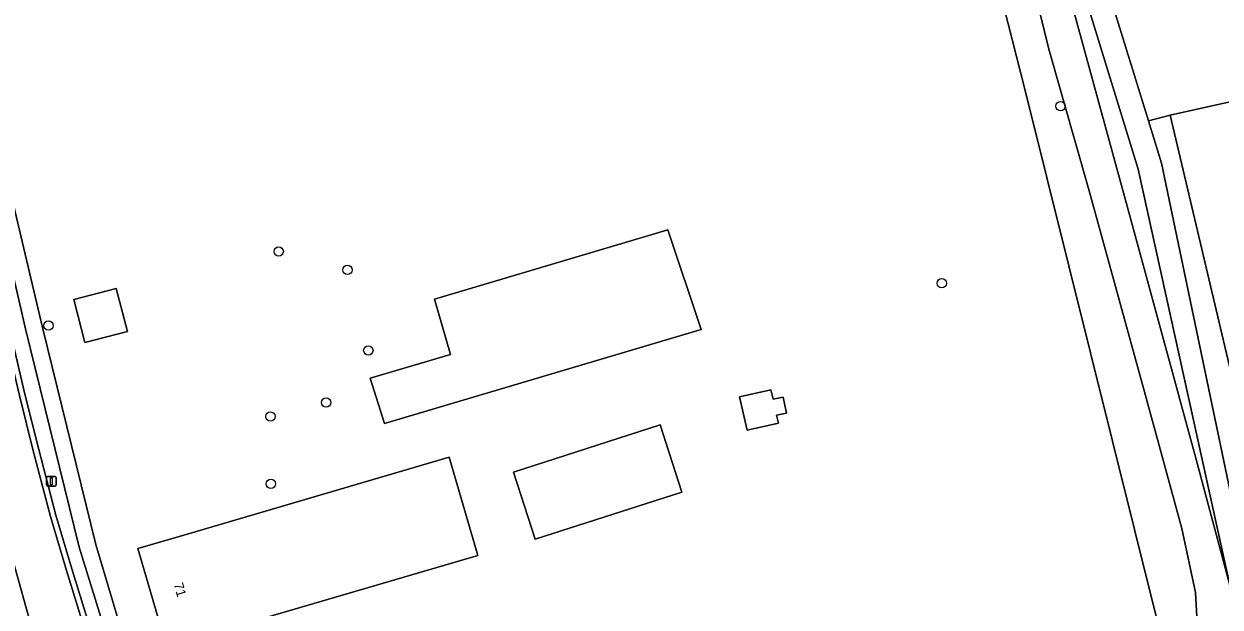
# Model space of a CAD drawing. Extents: x 164494 to 166241, y 382475 to 384495.
# Drawn here: x 164815.9 to 164941, y 383503.5 to 383564.6 of the extents above; entities that cross this region are included whole.
import ezdxf

# ---------------------------------------------------------------- set-up
doc = ezdxf.new("R2010")
doc.units = 0
for name, color, linetype in [('IMGEO_Berm_halfverhard', 7, 'Continuous'), ('IMGEO_Boom', 7, 'Continuous'), ('IMGEO_Erf', 7, 'Continuous'), ('IMGEO_Grasland_overig', 7, 'Continuous'), ('IMGEO_Groenvoorziening', 7, 'Continuous'), ('IMGEO_Hek', 7, 'Continuous'), ('IMGEO_Lichtmast', 7, 'Continuous'), ('IMGEO_Loofbos', 7, 'Continuous'), ('IMGEO_Pand', 7, 'Continuous'), ('IMGEO_Pand_nummerreeks', 7, 'Continuous'), ('IMGEO_Rijbaan_lokaal_gesloten', 7, 'Continuous'), ('IMGEO_Rijbaan_lokaal_open', 7, 'Continuous'), ('IMGEO_Waterloop', 7, 'Continuous')]:
    doc.layers.add(name, color=color, linetype=linetype)

msp = doc.modelspace()

# ---------------------------------------------------------------- linework, layer by layer
at = {"layer": 'IMGEO_Berm_halfverhard'}
msp.add_lwpolyline([(164802.87, 383578.26), (164806.99, 383561.15), (164808.92, 383553.05), (164811.46, 383542.57), (164813.64, 383533.19), (164815.41, 383525.69), (164816.85, 383519.9), (164818.65, 383513.02), (164820.33, 383507.38), (164822.21, 383501.24), (164823.6, 383496.99), (164823.73, 383497), (164824.21, 383497.04), (164822.78, 383501.42), (164820.9, 383507.55), (164819.23, 383513.17), (164817.43, 383520.04), (164815.99, 383525.83), (164814.22, 383533.33), (164812.04, 383542.71), (164809.5, 383553.19), (164807.57, 383561.29), (164803.45, 383578.4)], dxfattribs=at)
at = {"layer": 'IMGEO_Boom'}
for centre in [(164924.35, 383556), (164842.54, 383540.78), (164849.73, 383538.85), (164911.91, 383537.45), (164818.45, 383533.02), (164851.92, 383530.41), (164847.5, 383524.96), (164841.67, 383523.5), (164841.72, 383516.45)]:
    msp.add_circle(centre, 0.489, dxfattribs=at)
at = {"layer": 'IMGEO_Erf'}
msp.add_lwpolyline([(164808.73, 383571.24), (164817.84, 383532.83), (164823.42, 383510.07), (164826.42, 383500), (164826.99, 383498.07), (164827.46, 383497.28), (164829.02, 383493.89), (164829.88, 383491.71), (164830.69, 383489.82), (164842.18, 383463.06), (164852.19, 383463.71), (164863.58, 383467.09), (164868.74, 383468.63), (164874.88, 383470.85), (164878.91, 383472.47), (164896.27, 383479.45), (164922.44, 383490.76), (164883.7, 383477.06), (164883.27, 383478.53), (164932.04, 383495.77), (164933.54, 383500), (164934.39, 383502.39), (164920.62, 383557.77), (164914.46, 383581.9)], dxfattribs=at)
for points in [[(164853.62, 383522.76), (164852.11, 383527.51), (164860.53, 383529.97), (164858.83, 383535.79), (164883.27, 383543.06), (164886.75, 383532.61), (164876.53, 383529.57)], [(164826.72, 383532.41), (164822.26, 383531.25), (164821.1, 383535.75), (164825.55, 383536.91)], [(164890.77, 383525.55), (164894.04, 383526.28), (164894.26, 383525.3), (164895.31, 383525.53), (164895.68, 383523.85), (164894.64, 383523.62), (164894.83, 383522.78), (164891.55, 383522.05)], [(164882.47, 383522.61), (164884.73, 383515.57), (164869.37, 383510.64), (164867.11, 383517.68)], [(164863.39, 383508.95), (164835.63, 383500.8), (164832.94, 383500), (164830.83, 383499.38), (164830.64, 383500), (164827.8, 383509.67), (164832.6, 383511.08), (164860.38, 383519.23)]]:
    msp.add_lwpolyline(points, close=True, dxfattribs=at)
at = {"layer": 'IMGEO_Grasland_overig'}
for points in [[(164920.15, 383584.49), (164925.92, 383565.28), (164931.61, 383544.38), (164938.51, 383519.14), (164942.09, 383505.68), (164932.48, 383549.41), (164917.23, 383599.02), (164917.71, 383599.17), (164919.08, 383599.62), (164919.56, 383599.76), (164933.53, 383554.47), (164935.81, 383555.05), (164977.85, 383564.41), (164998.77, 383492.32), (164993.52, 383472.03), (164993.13, 383471.88), (164996.41, 383470.35), (164997.24, 383472.65), (164998.13, 383475.1), (165000, 383481.4), (165001.14, 383486.78)], [(164919.56, 383599.76), (164919.08, 383599.62), (164917.71, 383599.17), (164917.23, 383599.02), (164932.48, 383549.41), (164942.09, 383505.68)], [(164942.43, 383502.5), (164944.52, 383491.74), (164944.35, 383489.72), (164946.79, 383488.86), (164947, 383492.11), (164934.9, 383550.04), (164933.53, 383554.47), (164919.56, 383599.76)]]:
    msp.add_lwpolyline(points, dxfattribs=at)
at = {"layer": 'IMGEO_Groenvoorziening'}
msp.add_lwpolyline([(164803.45, 383578.4), (164807.57, 383561.29), (164809.5, 383553.19), (164812.04, 383542.71), (164814.22, 383533.33), (164815.99, 383525.83), (164817.43, 383520.04), (164819.23, 383513.17), (164820.9, 383507.55), (164822.78, 383501.42), (164824.21, 383497.04), (164827.46, 383497.28), (164826.99, 383498.07), (164825.46, 383497.55), (164824.71, 383500), (164821.68, 383509.81), (164816.04, 383532.67), (164810.51, 383556.66), (164807.22, 383570.21)], dxfattribs=at)
for points in [[(164998.77, 383492.32), (164977.85, 383564.41), (164935.81, 383555.05), (164951.18, 383489.92), (164993.52, 383472.03)], [(164935.81, 383555.05), (164933.53, 383554.47), (164934.9, 383550.04), (164947, 383492.11), (164951.18, 383489.92)]]:
    msp.add_lwpolyline(points, close=True, dxfattribs=at)
at = {"layer": 'IMGEO_Hek'}
msp.add_lwpolyline([(164993.52, 383472.03), (164951.18, 383489.92), (164935.81, 383555.05), (164977.85, 383564.41), (164998.77, 383492.32), (164993.52, 383472.03)], dxfattribs=at)
at = {"layer": 'IMGEO_Lichtmast'}
for p, q in [((164818.26, 383516.31), (164818.26, 383517.1)), ((164818.26, 383517.1), (164818.26, 383516.31)), ((164818.36, 383517.2), (164819.15, 383517.2)), ((164819.15, 383517.2), (164818.36, 383517.2)), ((164819.15, 383516.21), (164818.36, 383516.21)), ((164818.36, 383516.21), (164819.15, 383516.21)), ((164819.25, 383517.1), (164819.25, 383516.31)), ((164819.25, 383516.31), (164819.25, 383517.1))]:
    msp.add_line(p, q, dxfattribs=at)
msp.add_lwpolyline([(164818.68, 383517.08), (164818.83, 383517.08), (164818.83, 383516.33), (164818.68, 383516.33), (164818.68, 383517.08)], dxfattribs=at)
for centre, start, end in [((164818.36, 383517.1), 90, 180), ((164818.36, 383517.1), 90, 180), ((164818.36, 383516.31), 180, 270), ((164818.36, 383516.31), 180, 270), ((164819.15, 383517.1), 0, 90), ((164819.15, 383517.1), 360, 90), ((164819.15, 383516.31), 270, 0), ((164819.15, 383516.31), 270, 0)]:
    msp.add_arc(centre, 0.1, start, end, dxfattribs=at)
at = {"layer": 'IMGEO_Loofbos'}
msp.add_lwpolyline([(164914.46, 383581.9), (164920.62, 383557.77), (164934.39, 383502.39), (164933.54, 383500), (164932.04, 383495.77), (164883.27, 383478.53), (164883.7, 383477.06), (164922.44, 383490.76), (164930.65, 383492.56), (164932.82, 383493.02), (164936.39, 383494.23), (164937, 383495.08), (164937.52, 383497.09), (164938.35, 383499.27), (164938.66, 383501.26), (164938.47, 383505.07), (164937.04, 383511.77), (164933.13, 383526.07), (164927.33, 383547.13), (164923.11, 383561.98), (164919.18, 383578.11)], dxfattribs=at)
at = {"layer": 'IMGEO_Pand'}
for points in [[(164860.53, 383529.97), (164852.11, 383527.51), (164853.62, 383522.76), (164876.53, 383529.57), (164886.75, 383532.61), (164883.27, 383543.06), (164858.83, 383535.79)], [(164826.72, 383532.41), (164825.55, 383536.91), (164821.1, 383535.75), (164822.26, 383531.25)], [(164891.55, 383522.05), (164894.83, 383522.78), (164894.64, 383523.62), (164895.68, 383523.85), (164895.31, 383525.53), (164894.26, 383525.3), (164894.04, 383526.28), (164890.77, 383525.55)], [(164869.37, 383510.64), (164884.73, 383515.57), (164882.47, 383522.61), (164867.11, 383517.68)], [(164835.63, 383500.8), (164863.39, 383508.95), (164860.38, 383519.23), (164832.6, 383511.08), (164827.8, 383509.67), (164830.64, 383500), (164830.83, 383499.38), (164832.94, 383500)]]:
    msp.add_lwpolyline(points, close=True, dxfattribs=at)
at = {"layer": 'IMGEO_Rijbaan_lokaal_gesloten'}
for points in [[(164795.71, 383585.96), (164804.75, 383549.35), (164809.06, 383531.45), (164813.49, 383512.88), (164817.27, 383499.31), (164817.3, 383499.26), (164817.6, 383499.35), (164817.99, 383498.17), (164818.64, 383496.09), (164820.14, 383491.55)], [(164838.87, 383463.18), (164838.69, 383463.1), (164836.8, 383467), (164833.33, 383474.04), (164828.76, 383483.71), (164827.18, 383487.34), (164826.42, 383489.22), (164825.82, 383490.89), (164825.95, 383491.01), (164823.73, 383497), (164823.6, 383496.99), (164822.21, 383501.24), (164820.33, 383507.38), (164818.65, 383513.02), (164816.85, 383519.9), (164815.41, 383525.69), (164813.64, 383533.19), (164811.46, 383542.57), (164808.92, 383553.05), (164806.99, 383561.15), (164802.87, 383578.26)]]:
    msp.add_lwpolyline(points, dxfattribs=at)
at = {"layer": 'IMGEO_Rijbaan_lokaal_open'}
msp.add_lwpolyline([(164816.76, 383500.01), (164817.27, 383499.31), (164813.49, 383512.88)], dxfattribs=at)
at = {"layer": 'IMGEO_Waterloop'}
for points in [[(164942.09, 383505.68), (164938.51, 383519.14), (164931.61, 383544.38), (164925.92, 383565.28), (164920.15, 383584.49)], [(164919.18, 383578.11), (164923.11, 383561.98), (164927.33, 383547.13), (164933.13, 383526.07), (164937.04, 383511.77), (164938.47, 383505.07), (164938.66, 383501.26)]]:
    msp.add_lwpolyline(points, dxfattribs=at)
msp.add_lwpolyline([(164808.48, 383572.19), (164808.07, 383573.74), (164806.33, 383573.27), (164806.67, 383572.09), (164807.22, 383570.21), (164810.51, 383556.66), (164816.04, 383532.67), (164821.68, 383509.81), (164824.71, 383500), (164825.46, 383497.55), (164826.99, 383498.07), (164826.42, 383500), (164823.42, 383510.07), (164817.84, 383532.83), (164808.73, 383571.24)], close=True, dxfattribs=at)

# ---------------------------------------------------------------- texts
at = {"layer": 'IMGEO_Pand_nummerreeks'}
msp.add_text('71', height=1, rotation=286.3536, dxfattribs=at).set_placement((164831.53, 383505.93))

doc.saveas('drawing.dxf')
